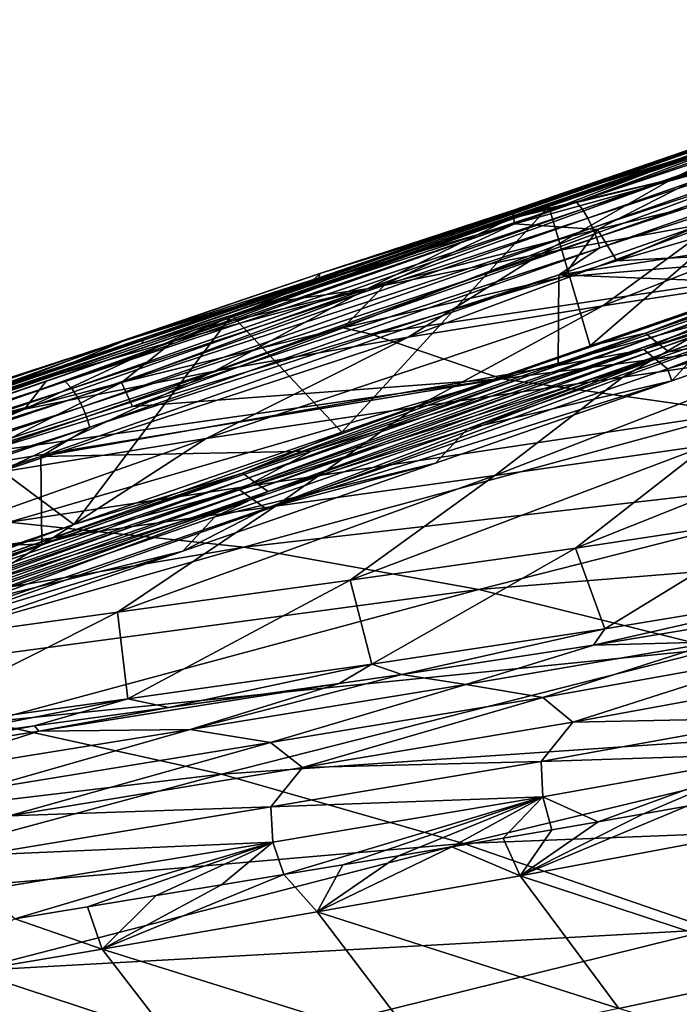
# Model space of a CAD drawing. Header units: metres. Extents: x -92 to 264, y -100 to 50.
# Tile 506 of 656: x 172.77 to 176.84, y 14.53 to 20.6. Entities that reach past the tile are written whole.
import ezdxf

# ---------------------------------------------------------------- set-up
doc = ezdxf.new("R2010")
doc.units = ezdxf.units.M
doc.layers.add('solid_21062050_01', color=7, linetype='CONTINUOUS')

msp = doc.modelspace()

# ---------------------------------------------------------------- linework, layer by layer
at = {"layer": 'solid_21062050_01'}
for points in [[(177.996262, 20.141331, 121.017593), (176.203979, 19.475645, 121.649704), (179.41748, 20.599648, 120.727028)], [(179.450256, 20.555368, 120.796188), (179.41748, 20.599648, 120.727028), (176.203979, 19.475645, 121.649704)], [(179.450256, 20.555368, 120.796188), (176.203979, 19.475645, 121.649704), (176.240936, 19.431938, 121.717102)], [(179.450256, 20.555368, 120.796188), (176.240936, 19.431938, 121.717102), (179.48111, 20.500364, 120.843414)], [(176.240936, 19.431938, 121.717102), (176.27478, 19.377371, 121.762756), (179.48111, 20.500364, 120.843414)], [(179.48111, 20.500364, 120.843414), (176.27478, 19.377371, 121.762756), (179.508209, 20.440619, 120.869499)], [(176.27478, 19.377371, 121.762756), (176.303665, 19.317921, 121.78756), (179.508209, 20.440619, 120.869499)], [(179.508209, 20.440619, 120.869499), (176.303665, 19.317921, 121.78756), (179.531616, 20.379944, 120.87986)], [(176.303665, 19.317921, 121.78756), (176.327972, 19.257429, 121.796875), (179.531616, 20.379944, 120.87986)], [(179.531616, 20.379944, 120.87986), (176.327972, 19.257429, 121.796875), (179.552536, 20.316265, 120.876366)], [(176.327972, 19.257429, 121.796875), (176.349014, 19.193842, 121.792526), (179.552536, 20.316265, 120.876366)], [(179.552536, 20.316265, 120.876366), (176.349014, 19.193842, 121.792526), (179.00618, 20.049667, 121.001266)], [(178.443573, 20.224987, 119.298416), (176.792114, 19.616396, 119.871674), (177.534332, 19.985567, 121.077148)], [(178.443573, 20.224987, 119.298416), (177.803085, 19.83161, 118.16024), (176.792114, 19.616396, 119.871674)], [(176.034134, 19.448847, 122.268921), (178.096497, 20.150564, 121.628586), (176.288467, 18.590319, 121.84462)], [(177.079849, 19.82719, 121.970596), (178.096497, 20.150564, 121.628586), (176.034134, 19.448847, 122.268921)], [(178.096497, 20.150564, 121.628586), (177.730652, 19.090008, 121.398369), (176.288467, 18.590319, 121.84462)], [(177.996262, 20.141331, 121.017593), (174.604996, 18.947565, 122.097771), (176.203979, 19.475645, 121.649704)], [(175.794647, 19.372679, 121.606987), (174.604996, 18.947565, 122.097771), (177.996262, 20.141331, 121.017593)], [(175.86412, 19.397186, 121.584534), (175.794647, 19.372679, 121.606987), (177.996262, 20.141331, 121.017593)], [(177.534332, 19.985567, 121.077148), (175.86412, 19.397186, 121.584534), (177.996262, 20.141331, 121.017593)], [(179.00618, 20.049667, 121.001266), (176.096329, 19.026602, 121.857422), (178.992661, 19.46431, 120.795792)], [(176.349014, 19.193842, 121.792526), (176.096329, 19.026602, 121.857422), (179.00618, 20.049667, 121.001266)], [(176.792114, 19.616396, 119.871674), (175.86412, 19.397186, 121.584534), (177.534332, 19.985567, 121.077148)], [(177.089035, 19.849586, 122.024971), (177.079849, 19.82719, 121.970596), (173.526947, 18.604893, 123.201477)], [(173.538925, 18.630014, 123.254082), (177.089035, 19.849586, 122.024971), (173.526947, 18.604893, 123.201477)], [(173.538925, 18.630014, 123.254082), (176.267319, 19.575367, 122.343521), (177.089035, 19.849586, 122.024971)], [(177.17337, 19.885401, 122.058891), (176.267319, 19.575367, 122.343521), (176.975815, 19.823578, 122.589043)], [(177.089035, 19.849586, 122.024971), (176.267319, 19.575367, 122.343521), (177.17337, 19.885401, 122.058891)], [(173.526947, 18.604893, 123.201477), (177.079849, 19.82719, 121.970596), (174.081146, 18.779396, 122.961792)], [(177.079849, 19.82719, 121.970596), (176.034134, 19.448847, 122.268921), (174.081146, 18.779396, 122.961792)], [(176.975815, 19.823578, 122.589043), (175.811295, 19.424545, 124.41922), (176.996704, 19.792116, 124.592186)], [(176.975815, 19.823578, 122.589043), (175.85762, 19.434706, 122.477859), (175.811295, 19.424545, 124.41922)], [(176.996704, 19.792116, 124.592186), (175.811295, 19.424545, 124.41922), (175.8228, 19.342424, 126.490387)], [(176.996704, 19.792116, 124.592186), (175.8228, 19.342424, 126.490387), (177.086319, 19.691771, 126.730591)], [(176.267319, 19.575367, 122.343521), (175.85762, 19.434706, 122.477859), (176.975815, 19.823578, 122.589043)], [(177.803085, 19.83161, 118.16024), (177.077042, 19.356926, 117.413521), (175.990982, 19.159637, 119.026855)], [(176.792114, 19.616396, 119.871674), (177.803085, 19.83161, 118.16024), (175.990982, 19.159637, 119.026855)], [(177.086319, 19.691771, 126.730591), (175.8228, 19.342424, 126.490387), (176.333664, 19.307241, 128.791397)], [(177.086319, 19.691771, 126.730591), (176.333664, 19.307241, 128.791397), (177.63504, 19.621943, 129.086868)], [(176.792114, 19.616396, 119.871674), (174.915802, 18.941307, 120.646469), (175.794647, 19.372679, 121.606987)], [(176.792114, 19.616396, 119.871674), (175.990982, 19.159637, 119.026855), (174.915802, 18.941307, 120.646469)], [(176.792114, 19.616396, 119.871674), (175.794647, 19.372679, 121.606987), (175.86412, 19.397186, 121.584534)], [(176.4534, 19.113392, 130.921219), (177.63504, 19.621943, 129.086868), (176.333664, 19.307241, 128.791397)], [(176.4534, 19.113392, 130.921219), (178.030075, 19.573257, 130.382294), (177.63504, 19.621943, 129.086868)], [(173.538925, 18.630014, 123.254082), (175.85762, 19.434706, 122.477859), (176.267319, 19.575367, 122.343521)], [(178.157593, 19.538685, 115.790405), (177.552856, 19.018223, 115.197998), (176.367477, 18.836969, 116.81131)], [(177.077042, 19.356926, 117.413521), (178.157593, 19.538685, 115.790405), (176.367477, 18.836969, 116.81131)], [(178.804596, 19.236593, 134.252319), (178.030075, 19.573257, 130.382294), (176.4534, 19.113392, 130.921219)], [(174.604996, 18.947565, 122.097771), (173.053635, 18.370285, 122.775597), (176.203979, 19.475645, 121.649704)], [(176.240936, 19.431938, 121.717102), (176.203979, 19.475645, 121.649704), (173.053635, 18.370285, 122.775597)], [(176.240936, 19.431938, 121.717102), (173.053635, 18.370285, 122.775597), (173.094421, 18.327135, 122.841118)], [(176.240936, 19.431938, 121.717102), (173.094421, 18.327135, 122.841118), (176.27478, 19.377371, 121.762756)], [(173.538925, 18.630014, 123.254082), (175.41893, 19.283951, 122.626434), (175.85762, 19.434706, 122.477859)], [(174.081146, 18.779396, 122.961792), (176.034134, 19.448847, 122.268921), (174.758499, 18.057905, 122.368156)], [(175.811295, 19.424545, 124.41922), (174.556915, 18.972319, 126.238945), (175.8228, 19.342424, 126.490387)], [(175.811295, 19.424545, 124.41922), (174.62413, 19.036766, 124.238495), (174.556915, 18.972319, 126.238945)], [(175.85762, 19.434706, 122.477859), (174.62413, 19.036766, 124.238495), (175.811295, 19.424545, 124.41922)], [(175.85762, 19.434706, 122.477859), (175.41893, 19.283951, 122.626434), (174.62413, 19.036766, 124.238495)], [(176.034134, 19.448847, 122.268921), (176.288467, 18.590319, 121.84462), (174.758499, 18.057905, 122.368156)], [(176.096329, 19.026602, 121.857422), (177.544357, 18.969969, 121.204712), (178.992661, 19.46431, 120.795792)], [(176.664963, 18.639496, 121.90509), (176.629395, 18.668505, 121.82457), (178.927582, 19.460321, 121.147911)], [(178.927582, 19.460321, 121.147911), (176.629395, 18.668505, 121.82457), (177.730652, 19.090008, 121.398369)], [(178.959641, 19.430847, 121.229729), (176.664963, 18.639496, 121.90509), (178.927582, 19.460321, 121.147911)], [(176.700516, 18.610487, 121.985619), (176.664963, 18.639496, 121.90509), (178.959641, 19.430847, 121.229729)], [(178.991684, 19.401371, 121.311546), (176.700516, 18.610487, 121.985619), (178.959641, 19.430847, 121.229729)], [(173.094421, 18.327135, 122.841118), (173.130615, 18.272863, 122.885292), (176.27478, 19.377371, 121.762756)], [(176.27478, 19.377371, 121.762756), (173.130615, 18.272863, 122.885292), (176.303665, 19.317921, 121.78756)], [(175.794647, 19.372679, 121.606987), (174.332932, 18.858263, 122.106323), (174.604996, 18.947565, 122.097771)], [(174.915802, 18.941307, 120.646469), (174.332932, 18.858263, 122.106323), (175.794647, 19.372679, 121.606987)], [(177.077042, 19.356926, 117.413521), (176.367477, 18.836969, 116.81131), (175.167999, 18.643822, 118.396996)], [(175.990982, 19.159637, 119.026855), (177.077042, 19.356926, 117.413521), (175.167999, 18.643822, 118.396996)], [(178.921585, 19.358578, 120.99826), (176.618912, 18.566683, 121.674454), (178.986832, 19.298706, 121.164536)], [(177.544357, 18.969969, 121.204712), (176.618912, 18.566683, 121.674454), (178.921585, 19.358578, 120.99826)], [(176.736771, 18.581718, 122.065918), (176.700516, 18.610487, 121.985619), (178.991684, 19.401371, 121.311546)], [(179.024338, 19.372099, 121.393204), (176.736771, 18.581718, 122.065918), (178.991684, 19.401371, 121.311546)], [(179.024338, 19.372099, 121.393204), (176.773148, 18.552994, 122.146187), (176.736771, 18.581718, 122.065918)], [(179.024338, 19.372099, 121.393204), (179.057098, 19.342865, 121.474831), (176.773148, 18.552994, 122.146187)], [(173.130615, 18.272863, 122.885292), (173.160522, 18.21348, 122.909035), (176.303665, 19.317921, 121.78756)], [(176.303665, 19.317921, 121.78756), (173.160522, 18.21348, 122.909035), (176.327972, 19.257429, 121.796875)], [(175.8228, 19.342424, 126.490387), (173.722198, 18.61821, 128.156601), (175.029114, 18.972801, 128.481064)], [(175.8228, 19.342424, 126.490387), (174.556915, 18.972319, 126.238945), (173.722198, 18.61821, 128.156601)], [(176.333664, 19.307241, 128.791397), (174.766464, 18.70014, 130.656754), (176.12233, 19.015537, 131.034027)], [(176.333664, 19.307241, 128.791397), (175.029114, 18.972801, 128.481064), (174.766464, 18.70014, 130.656754)], [(175.8228, 19.342424, 126.490387), (175.029114, 18.972801, 128.481064), (176.333664, 19.307241, 128.791397)], [(176.4534, 19.113392, 130.921219), (176.333664, 19.307241, 128.791397), (176.12233, 19.015537, 131.034027)], [(176.618912, 18.566683, 121.674454), (176.691299, 18.507761, 121.838081), (178.986832, 19.298706, 121.164536)], [(178.986832, 19.298706, 121.164536), (176.691299, 18.507761, 121.838081), (176.764893, 18.449261, 122.001328)], [(178.986832, 19.298706, 121.164536), (176.764893, 18.449261, 122.001328), (179.053116, 19.239191, 121.330521)], [(176.773148, 18.552994, 122.146187), (179.057098, 19.342865, 121.474831), (176.98941, 18.587368, 122.168404)], [(173.160522, 18.21348, 122.909035), (173.18486, 18.152893, 122.917633), (176.327972, 19.257429, 121.796875)], [(176.327972, 19.257429, 121.796875), (173.18486, 18.152893, 122.917633), (176.349014, 19.193842, 121.792526)], [(173.538925, 18.630014, 123.254082), (174.616394, 19.008146, 122.909538), (175.41893, 19.283951, 122.626434)], [(175.41893, 19.283951, 122.626434), (174.616394, 19.008146, 122.909538), (174.62413, 19.036766, 124.238495)], [(178.804596, 19.236593, 134.252319), (176.12233, 19.015537, 131.034027), (174.938629, 18.662416, 131.43544)], [(175.743607, 18.386915, 135.319931), (178.804596, 19.236593, 134.252319), (174.938629, 18.662416, 131.43544)], [(180.274536, 18.970448, 137.833664), (178.804596, 19.236593, 134.252319), (175.743607, 18.386915, 135.319931)], [(178.804596, 19.236593, 134.252319), (176.4534, 19.113392, 130.921219), (176.12233, 19.015537, 131.034027)], [(178.197617, 18.862965, 121.753105), (179.053116, 19.239191, 121.330521), (176.764893, 18.449261, 122.001328)], [(173.18486, 18.152893, 122.917633), (173.205048, 18.089062, 122.912834), (176.349014, 19.193842, 121.792526)], [(176.349014, 19.193842, 121.792526), (173.205048, 18.089062, 122.912834), (176.096329, 19.026602, 121.857422)], [(178.705322, 19.192974, 113.537247), (177.731171, 18.577545, 113.693825), (176.490585, 18.397764, 115.311989)], [(177.552856, 19.018223, 115.197998), (178.705322, 19.192974, 113.537247), (176.490585, 18.397764, 115.311989)], [(175.990982, 19.159637, 119.026855), (175.167999, 18.643822, 118.396996), (173.97348, 18.433243, 119.971931)], [(174.915802, 18.941307, 120.646469), (175.990982, 19.159637, 119.026855), (173.97348, 18.433243, 119.971931)], [(176.629395, 18.668505, 121.82457), (176.288467, 18.590319, 121.84462), (177.730652, 19.090008, 121.398369)], [(176.096329, 19.026602, 121.857422), (172.904724, 17.907635, 123.01638), (176.09256, 18.46804, 121.658035)], [(173.205048, 18.089062, 122.912834), (172.904724, 17.907635, 123.01638), (176.096329, 19.026602, 121.857422)], [(174.616394, 19.008146, 122.909538), (173.108902, 18.492079, 123.484261), (173.435425, 18.628529, 124.05024)], [(173.538925, 18.630014, 123.254082), (173.108902, 18.492079, 123.484261), (174.616394, 19.008146, 122.909538)], [(174.62413, 19.036766, 124.238495), (173.28923, 18.581104, 125.976776), (174.556915, 18.972319, 126.238945)], [(174.62413, 19.036766, 124.238495), (173.435425, 18.628529, 124.05024), (173.28923, 18.581104, 125.976776)], [(174.616394, 19.008146, 122.909538), (173.435425, 18.628529, 124.05024), (174.62413, 19.036766, 124.238495)], [(174.938629, 18.662416, 131.43544), (176.12233, 19.015537, 131.034027), (174.766464, 18.70014, 130.656754)], [(177.552856, 19.018223, 115.197998), (176.490585, 18.397764, 115.311989), (175.214493, 18.213139, 116.871803)], [(176.367477, 18.836969, 116.81131), (177.552856, 19.018223, 115.197998), (175.214493, 18.213139, 116.871803)], [(176.096329, 19.026602, 121.857422), (176.09256, 18.46804, 121.658035), (177.544357, 18.969969, 121.204712)], [(174.604996, 18.947565, 122.097771), (171.286697, 17.802031, 123.418236), (173.053635, 18.370285, 122.775597)], [(171.62207, 17.921545, 123.173668), (171.286697, 17.802031, 123.418236), (174.604996, 18.947565, 122.097771)], [(171.67012, 17.937859, 123.153038), (171.62207, 17.921545, 123.173668), (174.604996, 18.947565, 122.097771)], [(172.937973, 18.37237, 122.631477), (171.67012, 17.937859, 123.153038), (174.604996, 18.947565, 122.097771)], [(174.556915, 18.972319, 126.238945), (172.413696, 18.243057, 127.818733), (173.722198, 18.61821, 128.156601)], [(174.556915, 18.972319, 126.238945), (173.28923, 18.581104, 125.976776), (172.413696, 18.243057, 127.818733)], [(174.915802, 18.941307, 120.646469), (172.802948, 18.199701, 121.552986), (173.850601, 18.689493, 122.282204)], [(174.915802, 18.941307, 120.646469), (173.97348, 18.433243, 119.971931), (172.802948, 18.199701, 121.552986)], [(173.850601, 18.689493, 122.282204), (172.937973, 18.37237, 122.631477), (174.604996, 18.947565, 122.097771)], [(175.029114, 18.972801, 128.481064), (173.400299, 18.363251, 130.257904), (174.766464, 18.70014, 130.656754)], [(175.029114, 18.972801, 128.481064), (173.722198, 18.61821, 128.156601), (173.400299, 18.363251, 130.257904)], [(174.332932, 18.858263, 122.106323), (173.850601, 18.689493, 122.282204), (174.604996, 18.947565, 122.097771)], [(174.915802, 18.941307, 120.646469), (173.850601, 18.689493, 122.282204), (174.332932, 18.858263, 122.106323)], [(180.274536, 18.970448, 137.833664), (175.743607, 18.386915, 135.319931), (177.201767, 18.179844, 138.905563)], [(177.544357, 18.969969, 121.204712), (176.09256, 18.46804, 121.658035), (176.618912, 18.566683, 121.674454)], [(176.367477, 18.836969, 116.81131), (175.214493, 18.213139, 116.871803), (173.92337, 18.018711, 118.393066)], [(175.167999, 18.643822, 118.396996), (176.367477, 18.836969, 116.81131), (173.92337, 18.018711, 118.393066)], [(176.792435, 18.37468, 122.17878), (178.197617, 18.862965, 121.753105), (176.764893, 18.449261, 122.001328)], [(176.98941, 18.587368, 122.168404), (178.197617, 18.862965, 121.753105), (176.792435, 18.37468, 122.17878)], [(172.224426, 18.147367, 123.705612), (174.081146, 18.779396, 122.961792), (173.108322, 17.488522, 122.995583)], [(173.526947, 18.604893, 123.201477), (174.081146, 18.779396, 122.961792), (172.224426, 18.147367, 123.705612)], [(174.081146, 18.779396, 122.961792), (174.758499, 18.057905, 122.368156), (173.108322, 17.488522, 122.995583)], [(172.802948, 18.199701, 121.552986), (172.937973, 18.37237, 122.631477), (173.850601, 18.689493, 122.282204)], [(173.468765, 18.2173, 131.931427), (174.766464, 18.70014, 130.656754), (173.400299, 18.363251, 130.257904)], [(173.468765, 18.2173, 131.931427), (174.938629, 18.662416, 131.43544), (174.766464, 18.70014, 130.656754)], [(173.538925, 18.630014, 123.254082), (173.526947, 18.604893, 123.201477), (170.063538, 17.4375, 124.70697)], [(170.079193, 17.464262, 124.757774), (173.538925, 18.630014, 123.254082), (170.063538, 17.4375, 124.70697)], [(170.079193, 17.464262, 124.757774), (173.108902, 18.492079, 123.484261), (173.538925, 18.630014, 123.254082)], [(173.435425, 18.628529, 124.05024), (172.020264, 18.168434, 125.704384), (173.28923, 18.581104, 125.976776)], [(173.435425, 18.628529, 124.05024), (172.235321, 18.19537, 123.843864), (172.020264, 18.168434, 125.704384)], [(173.108902, 18.492079, 123.484261), (172.235321, 18.19537, 123.843864), (173.435425, 18.628529, 124.05024)], [(175.167999, 18.643822, 118.396996), (173.92337, 18.018711, 118.393066), (172.637909, 17.809385, 119.892365)], [(173.97348, 18.433243, 119.971931), (175.167999, 18.643822, 118.396996), (172.637909, 17.809385, 119.892365)], [(175.743607, 18.386915, 135.319931), (174.938629, 18.662416, 131.43544), (173.468765, 18.2173, 131.931427)], [(174.185883, 17.776773, 122.763412), (174.146545, 17.805214, 122.684464), (176.629395, 18.668505, 121.82457)], [(176.629395, 18.668505, 121.82457), (174.146545, 17.805214, 122.684464), (176.288467, 18.590319, 121.84462)], [(176.664963, 18.639496, 121.90509), (174.185883, 17.776773, 122.763412), (176.629395, 18.668505, 121.82457)], [(174.225235, 17.748331, 122.842361), (174.185883, 17.776773, 122.763412), (176.664963, 18.639496, 121.90509)], [(176.700516, 18.610487, 121.985619), (174.225235, 17.748331, 122.842361), (176.664963, 18.639496, 121.90509)], [(170.063538, 17.4375, 124.70697), (173.526947, 18.604893, 123.201477), (170.435837, 17.548134, 124.506554)], [(173.526947, 18.604893, 123.201477), (172.224426, 18.147367, 123.705612), (170.435837, 17.548134, 124.506554)], [(173.28923, 18.581104, 125.976776), (171.104431, 17.846933, 127.468208), (172.413696, 18.243057, 127.818733)], [(173.28923, 18.581104, 125.976776), (172.020264, 18.168434, 125.704384), (171.104431, 17.846933, 127.468208)], [(173.722198, 18.61821, 128.156601), (172.032623, 18.005947, 129.842056), (173.400299, 18.363251, 130.257904)], [(173.722198, 18.61821, 128.156601), (172.413696, 18.243057, 127.818733), (172.032623, 18.005947, 129.842056)], [(176.618912, 18.566683, 121.674454), (174.127975, 17.702051, 122.536316), (176.691299, 18.507761, 121.838081)], [(174.571732, 17.940691, 122.183136), (174.127975, 17.702051, 122.536316), (176.618912, 18.566683, 121.674454)], [(174.146545, 17.805214, 122.684464), (174.758499, 18.057905, 122.368156), (176.288467, 18.590319, 121.84462)], [(174.265366, 17.720165, 122.921013), (174.225235, 17.748331, 122.842361), (176.700516, 18.610487, 121.985619)], [(176.736771, 18.581718, 122.065918), (174.265366, 17.720165, 122.921013), (176.700516, 18.610487, 121.985619)], [(176.736771, 18.581718, 122.065918), (174.305649, 17.692049, 122.999619), (174.265366, 17.720165, 122.921013)], [(176.736771, 18.581718, 122.065918), (176.773148, 18.552994, 122.146187), (174.305649, 17.692049, 122.999619)], [(176.09256, 18.46804, 121.658035), (174.571732, 17.940691, 122.183136), (176.618912, 18.566683, 121.674454)], [(175.533295, 18.078857, 122.648857), (176.98941, 18.587368, 122.168404), (176.792435, 18.37468, 122.17878)], [(176.773148, 18.552994, 122.146187), (176.98941, 18.587368, 122.168404), (175.533295, 18.078857, 122.648857)], [(177.731171, 18.577545, 113.693825), (177.011353, 17.977579, 113.531403), (175.701096, 17.791262, 115.112732)], [(176.490585, 18.397764, 115.311989), (177.731171, 18.577545, 113.693825), (175.701096, 17.791262, 115.112732)], [(174.127975, 17.702051, 122.536316), (174.208054, 17.644281, 122.696747), (176.691299, 18.507761, 121.838081)], [(176.691299, 18.507761, 121.838081), (174.208054, 17.644281, 122.696747), (174.28952, 17.586992, 122.856651)], [(176.691299, 18.507761, 121.838081), (174.28952, 17.586992, 122.856651), (176.764893, 18.449261, 122.001328)], [(174.305649, 17.692049, 122.999619), (176.773148, 18.552994, 122.146187), (175.533295, 18.078857, 122.648857)], [(170.079193, 17.464262, 124.757774), (172.235321, 18.19537, 123.843864), (173.108902, 18.492079, 123.484261)], [(172.904724, 17.907635, 123.01638), (174.571732, 17.940691, 122.183136), (176.09256, 18.46804, 121.658035)], [(176.792435, 18.37468, 122.17878), (176.764893, 18.449261, 122.001328), (174.28952, 17.586992, 122.856651)], [(173.97348, 18.433243, 119.971931), (172.637909, 17.809385, 119.892365), (171.378799, 17.580061, 121.386299)], [(172.802948, 18.199701, 121.552986), (173.97348, 18.433243, 119.971931), (171.378799, 17.580061, 121.386299)], [(175.743607, 18.386915, 135.319931), (172.536453, 17.931574, 132.244339), (172.028732, 17.774914, 132.41452)], [(172.708771, 17.50301, 136.354462), (175.743607, 18.386915, 135.319931), (172.028732, 17.774914, 132.41452)], [(175.743607, 18.386915, 135.319931), (173.468765, 18.2173, 131.931427), (172.536453, 17.931574, 132.244339)], [(177.201767, 18.179844, 138.905563), (175.743607, 18.386915, 135.319931), (172.708771, 17.50301, 136.354462)], [(176.490585, 18.397764, 115.311989), (175.701096, 17.791262, 115.112732), (174.349396, 17.602652, 116.619896)], [(175.214493, 18.213139, 116.871803), (176.490585, 18.397764, 115.311989), (174.349396, 17.602652, 116.619896)], [(171.286697, 17.802031, 123.418236), (169.97139, 17.32674, 124.120735), (173.053635, 18.370285, 122.775597)], [(173.094421, 18.327135, 122.841118), (173.053635, 18.370285, 122.775597), (169.97139, 17.32674, 124.120735)], [(173.094421, 18.327135, 122.841118), (169.97139, 17.32674, 124.120735), (170.015793, 17.284185, 124.184258)], [(173.094421, 18.327135, 122.841118), (170.015793, 17.284185, 124.184258), (173.130615, 18.272863, 122.885292)], [(172.802948, 18.199701, 121.552986), (171.67012, 17.937859, 123.153038), (172.937973, 18.37237, 122.631477)], [(173.400299, 18.363251, 130.257904), (172.032623, 18.005947, 129.842056), (172.536453, 17.931574, 132.244339)], [(173.468765, 18.2173, 131.931427), (173.400299, 18.363251, 130.257904), (172.536453, 17.931574, 132.244339)], [(175.336304, 17.866501, 122.665894), (176.792435, 18.37468, 122.17878), (174.28952, 17.586992, 122.856651)], [(175.533295, 18.078857, 122.648857), (176.792435, 18.37468, 122.17878), (175.336304, 17.866501, 122.665894)], [(170.015793, 17.284185, 124.184258), (170.054047, 17.230183, 124.227013), (173.130615, 18.272863, 122.885292)], [(173.130615, 18.272863, 122.885292), (170.054047, 17.230183, 124.227013), (173.160522, 18.21348, 122.909035)], [(170.054047, 17.230183, 124.227013), (170.084579, 17.170784, 124.249908), (173.160522, 18.21348, 122.909035)], [(173.160522, 18.21348, 122.909035), (170.084579, 17.170784, 124.249908), (173.18486, 18.152893, 122.917633)], [(175.214493, 18.213139, 116.871803), (174.349396, 17.602652, 116.619896), (172.977798, 17.407541, 118.074631)], [(173.92337, 18.018711, 118.393066), (175.214493, 18.213139, 116.871803), (172.977798, 17.407541, 118.074631)], [(170.084579, 17.170784, 124.249908), (170.108536, 17.109987, 124.25808), (173.18486, 18.152893, 122.917633)], [(173.18486, 18.152893, 122.917633), (170.108536, 17.109987, 124.25808), (173.205048, 18.089062, 122.912834)], [(172.802948, 18.199701, 121.552986), (170.162933, 17.32633, 122.889259), (171.67012, 17.937859, 123.153038)], [(172.802948, 18.199701, 121.552986), (171.378799, 17.580061, 121.386299), (170.162933, 17.32633, 122.889259)], [(172.224426, 18.147367, 123.705612), (173.108322, 17.488522, 122.995583), (171.384171, 16.902372, 123.724854)], [(177.201767, 18.179844, 138.905563), (172.708771, 17.50301, 136.354462), (174.154846, 17.350098, 139.945007)], [(177.201767, 18.179844, 138.905563), (174.154846, 17.350098, 139.945007), (178.664383, 17.867188, 142.449448)], [(178.25943, 18.165266, 111.841354), (177.518845, 17.544201, 111.853165), (176.198196, 17.344358, 113.523064)], [(177.011353, 17.977579, 113.531403), (178.25943, 18.165266, 111.841354), (176.198196, 17.344358, 113.523064)], [(170.108536, 17.109987, 124.25808), (170.127411, 17.045761, 124.253227), (173.205048, 18.089062, 122.912834)], [(173.205048, 18.089062, 122.912834), (170.127411, 17.045761, 124.253227), (172.904724, 17.907635, 123.01638)], [(173.92337, 18.018711, 118.393066), (172.977798, 17.407541, 118.074631), (171.608231, 17.201477, 119.492851)], [(172.637909, 17.809385, 119.892365), (173.92337, 18.018711, 118.393066), (171.608231, 17.201477, 119.492851)], [(174.146545, 17.805214, 122.684464), (173.108322, 17.488522, 122.995583), (174.758499, 18.057905, 122.368156)], [(173.976166, 17.536358, 123.217392), (175.533295, 18.078857, 122.648857), (175.336304, 17.866501, 122.665894)], [(174.305649, 17.692049, 122.999619), (175.533295, 18.078857, 122.648857), (173.976166, 17.536358, 123.217392)], [(177.011353, 17.977579, 113.531403), (176.198196, 17.344358, 113.523064), (174.80986, 17.147104, 115.069794)], [(175.701096, 17.791262, 115.112732), (177.011353, 17.977579, 113.531403), (174.80986, 17.147104, 115.069794)], [(170.127411, 17.045761, 124.253227), (171.181335, 17.320217, 123.749367), (172.904724, 17.907635, 123.01638)], [(172.904724, 17.907635, 123.01638), (171.181335, 17.320217, 123.749367), (172.909363, 17.368099, 122.819687)], [(172.904724, 17.907635, 123.01638), (172.909363, 17.368099, 122.819687), (174.571732, 17.940691, 122.183136)], [(174.571732, 17.940691, 122.183136), (172.909363, 17.368099, 122.819687), (174.127975, 17.702051, 122.536316)], [(173.779083, 17.324888, 123.24205), (175.336304, 17.866501, 122.665894), (174.28952, 17.586992, 122.856651)], [(173.976166, 17.536358, 123.217392), (175.336304, 17.866501, 122.665894), (173.779083, 17.324888, 123.24205)], [(174.154846, 17.350098, 139.945007), (175.602753, 17.089226, 143.490372), (178.664383, 17.867188, 142.449448)], [(178.664383, 17.867188, 142.449448), (175.602753, 17.089226, 143.490372), (180.142746, 17.456711, 145.990952)], [(171.549011, 16.874332, 123.840942), (171.505615, 16.902086, 123.763893), (174.146545, 17.805214, 122.684464)], [(174.146545, 17.805214, 122.684464), (171.505615, 16.902086, 123.763893), (173.108322, 17.488522, 122.995583)], [(174.185883, 17.776773, 122.763412), (171.549011, 16.874332, 123.840942), (174.146545, 17.805214, 122.684464)], [(171.592407, 16.846581, 123.917992), (171.549011, 16.874332, 123.840942), (174.185883, 17.776773, 122.763412)], [(174.225235, 17.748331, 122.842361), (171.592407, 16.846581, 123.917992), (174.185883, 17.776773, 122.763412)], [(175.701096, 17.791262, 115.112732), (174.80986, 17.147104, 115.069794), (173.375931, 16.949484, 116.528458)], [(174.349396, 17.602652, 116.619896), (175.701096, 17.791262, 115.112732), (173.375931, 16.949484, 116.528458)], [(171.636688, 16.819126, 123.994652), (171.592407, 16.846581, 123.917992), (174.225235, 17.748331, 122.842361)], [(174.265366, 17.720165, 122.921013), (171.636688, 16.819126, 123.994652), (174.225235, 17.748331, 122.842361)], [(174.265366, 17.720165, 122.921013), (171.681137, 16.791727, 124.071236), (171.636688, 16.819126, 123.994652)], [(174.265366, 17.720165, 122.921013), (174.305649, 17.692049, 122.999619), (171.681137, 16.791727, 124.071236)], [(174.127975, 17.702051, 122.536316), (171.476364, 16.795767, 123.619507), (174.208054, 17.644281, 122.696747)], [(172.909363, 17.368099, 122.819687), (171.476364, 16.795767, 123.619507), (174.127975, 17.702051, 122.536316)], [(171.681137, 16.791727, 124.071236), (174.305649, 17.692049, 122.999619), (172.309067, 16.962723, 123.893394)], [(174.305649, 17.692049, 122.999619), (173.976166, 17.536358, 123.217392), (172.309067, 16.962723, 123.893394)], [(171.476364, 16.795767, 123.619507), (171.564651, 16.739386, 123.776077), (174.208054, 17.644281, 122.696747)], [(174.208054, 17.644281, 122.696747), (171.564651, 16.739386, 123.776077), (171.654495, 16.683531, 123.931961)], [(174.208054, 17.644281, 122.696747), (171.654495, 16.683531, 123.931961), (174.28952, 17.586992, 122.856651)], [(174.349396, 17.602652, 116.619896), (173.375931, 16.949484, 116.528458), (171.919342, 16.748047, 117.922142)], [(172.977798, 17.407541, 118.074631), (174.349396, 17.602652, 116.619896), (171.919342, 16.748047, 117.922142)], [(173.779083, 17.324888, 123.24205), (174.28952, 17.586992, 122.856651), (171.654495, 16.683531, 123.931961)], [(172.309067, 16.962723, 123.893394), (173.976166, 17.536358, 123.217392), (173.779083, 17.324888, 123.24205)], [(176.198196, 17.344358, 113.523064), (177.518845, 17.544201, 111.853165), (176.378784, 16.845966, 112.381523)], [(177.518845, 17.544201, 111.853165), (177.722763, 17.067823, 110.588722), (176.378784, 16.845966, 112.381523)], [(174.154846, 17.350098, 139.945007), (172.708771, 17.50301, 136.354462), (169.697128, 16.592678, 137.359146)], [(171.505615, 16.902086, 123.763893), (171.384171, 16.902372, 123.724854), (173.108322, 17.488522, 122.995583)], [(175.602753, 17.089226, 143.490372), (177.068634, 16.724937, 147.03862), (180.142746, 17.456711, 145.990952)], [(172.977798, 17.407541, 118.074631), (171.919342, 16.748047, 117.922142), (170.46347, 16.53903, 119.266296)], [(171.608231, 17.201477, 119.492851), (172.977798, 17.407541, 118.074631), (170.46347, 16.53903, 119.266296)], [(172.909363, 17.368099, 122.819687), (171.16684, 16.777571, 123.562256), (171.476364, 16.795767, 123.619507)], [(171.181335, 17.320217, 123.749367), (171.16684, 16.777571, 123.562256), (172.909363, 17.368099, 122.819687)], [(174.154846, 17.350098, 139.945007), (169.697128, 16.592678, 137.359146), (171.130981, 16.486662, 140.954834)], [(174.154846, 17.350098, 139.945007), (171.130981, 16.486662, 140.954834), (175.602753, 17.089226, 143.490372)], [(172.097046, 16.747408, 123.93306), (173.779083, 17.324888, 123.24205), (171.654495, 16.683531, 123.931961)], [(172.309067, 16.962723, 123.893394), (173.779083, 17.324888, 123.24205), (172.097046, 16.747408, 123.93306)], [(174.80986, 17.147104, 115.069794), (176.198196, 17.344358, 113.523064), (174.943192, 16.629236, 114.007874)], [(176.198196, 17.344358, 113.523064), (176.378784, 16.845966, 112.381523), (174.943192, 16.629236, 114.007874)], [(173.375931, 16.949484, 116.528458), (174.80986, 17.147104, 115.069794), (173.440369, 16.415417, 115.505066)], [(174.80986, 17.147104, 115.069794), (174.943192, 16.629236, 114.007874), (173.440369, 16.415417, 115.505066)], [(171.130981, 16.486662, 140.954834), (172.564972, 16.27212, 144.507034), (175.602753, 17.089226, 143.490372)], [(175.602753, 17.089226, 143.490372), (172.564972, 16.27212, 144.507034), (177.068634, 16.724937, 147.03862)], [(176.309799, 16.745602, 112.313301), (176.378784, 16.845966, 112.381523), (177.722763, 17.067823, 110.588722)], [(177.315094, 16.912039, 111.009674), (176.309799, 16.745602, 112.313301), (177.722763, 17.067823, 110.588722)], [(173.375931, 16.949484, 116.528458), (173.440369, 16.415417, 115.505066), (171.894928, 16.202196, 116.90789)], [(171.919342, 16.748047, 117.922142), (173.375931, 16.949484, 116.528458), (171.894928, 16.202196, 116.90789)], [(177.064529, 16.766689, 111.194313), (176.309799, 16.745602, 112.313301), (177.315094, 16.912039, 111.009674)], [(175.127655, 16.5653, 113.664528), (174.943192, 16.629236, 114.007874), (176.378784, 16.845966, 112.381523)], [(176.309799, 16.745602, 112.313301), (175.127655, 16.5653, 113.664528), (176.378784, 16.845966, 112.381523)], [(175.522141, 16.502451, 113.067535), (175.127655, 16.5653, 113.664528), (176.309799, 16.745602, 112.313301)], [(177.064529, 16.766689, 111.194313), (175.522141, 16.502451, 113.067535), (176.309799, 16.745602, 112.313301)], [(175.997696, 16.424223, 112.380783), (175.522141, 16.502451, 113.067535), (177.064529, 16.766689, 111.194313)], [(177.500778, 16.691969, 110.424309), (175.997696, 16.424223, 112.380783), (177.064529, 16.766689, 111.194313)], [(172.564972, 16.27212, 144.507034), (174.017822, 15.950504, 148.065933), (177.068634, 16.724937, 147.03862)], [(177.068634, 16.724937, 147.03862), (174.017822, 15.950504, 148.065933), (178.56871, 16.261379, 150.637833)], [(176.181061, 16.271976, 112.066345), (175.997696, 16.424223, 112.380783), (177.500778, 16.691969, 110.424309)], [(177.662781, 16.541498, 110.075577), (176.181061, 16.271976, 112.066345), (177.500778, 16.691969, 110.424309)], [(173.692459, 16.361355, 115.121773), (173.440369, 16.415417, 115.505066), (174.943192, 16.629236, 114.007874)], [(174.742676, 16.50943, 114.072342), (173.692459, 16.361355, 115.121773), (174.943192, 16.629236, 114.007874)], [(175.127655, 16.5653, 113.664528), (174.742676, 16.50943, 114.072342), (174.943192, 16.629236, 114.007874)], [(173.823364, 16.226677, 114.803925), (174.742676, 16.50943, 114.072342), (175.127655, 16.5653, 113.664528)], [(175.522141, 16.502451, 113.067535), (173.823364, 16.226677, 114.803925), (175.127655, 16.5653, 113.664528)], [(172.891022, 16.216476, 115.819435), (173.692459, 16.361355, 115.121773), (174.742676, 16.50943, 114.072342)], [(173.823364, 16.226677, 114.803925), (172.891022, 16.216476, 115.819435), (174.742676, 16.50943, 114.072342)], [(174.319504, 16.145792, 114.193764), (173.823364, 16.226677, 114.803925), (175.522141, 16.502451, 113.067535)], [(175.997696, 16.424223, 112.380783), (174.319504, 16.145792, 114.193764), (175.522141, 16.502451, 113.067535)], [(177.477341, 16.297562, 110.307854), (176.181061, 16.271976, 112.066345), (177.662781, 16.541498, 110.075577)], [(171.9552, 16.124008, 116.709251), (171.894928, 16.202196, 116.90789), (173.440369, 16.415417, 115.505066)], [(172.865921, 16.247843, 115.896088), (171.9552, 16.124008, 116.709251), (173.440369, 16.415417, 115.505066)], [(173.692459, 16.361355, 115.121773), (172.865921, 16.247843, 115.896088), (173.440369, 16.415417, 115.505066)], [(174.516769, 15.992025, 113.91201), (174.319504, 16.145792, 114.193764), (175.997696, 16.424223, 112.380783)], [(176.181061, 16.271976, 112.066345), (174.516769, 15.992025, 113.91201), (175.997696, 16.424223, 112.380783)], [(172.891022, 16.216476, 115.819435), (172.865921, 16.247843, 115.896088), (173.692459, 16.361355, 115.121773)], [(172.564972, 16.27212, 144.507034), (169.549164, 15.419226, 145.501938), (174.017822, 15.950504, 148.065933)], [(174.017822, 15.950504, 148.065933), (175.508194, 15.523167, 151.681671), (178.56871, 16.261379, 150.637833)], [(175.986877, 16.028782, 112.265823), (174.516769, 15.992025, 113.91201), (176.181061, 16.271976, 112.066345)], [(178.56871, 16.261379, 150.637833), (175.508194, 15.523167, 151.681671), (180.110687, 15.704626, 154.314468)], [(177.477341, 16.297562, 110.307854), (175.986877, 16.028782, 112.265823), (176.181061, 16.271976, 112.066345)], [(177.486786, 16.079079, 110.332191), (175.986877, 16.028782, 112.265823), (177.477341, 16.297562, 110.307854)], [(170.95845, 15.903492, 117.433334), (171.9552, 16.124008, 116.709251), (172.865921, 16.247843, 115.896088)], [(172.891022, 16.216476, 115.819435), (170.95845, 15.903492, 117.433334), (172.865921, 16.247843, 115.896088)], [(172.007507, 15.932415, 116.42234), (170.95845, 15.903492, 117.433334), (172.891022, 16.216476, 115.819435)], [(173.823364, 16.226677, 114.803925), (172.007507, 15.932415, 116.42234), (172.891022, 16.216476, 115.819435)], [(172.50592, 15.849873, 115.878296), (172.007507, 15.932415, 116.42234), (173.823364, 16.226677, 114.803925)], [(174.319504, 16.145792, 114.193764), (172.50592, 15.849873, 115.878296), (173.823364, 16.226677, 114.803925)], [(172.709488, 15.694991, 115.625885), (172.50592, 15.849873, 115.878296), (174.319504, 16.145792, 114.193764)], [(174.516769, 15.992025, 113.91201), (172.709488, 15.694991, 115.625885), (174.319504, 16.145792, 114.193764)], [(177.486786, 16.079079, 110.332191), (175.99678, 15.810442, 112.290146), (175.986877, 16.028782, 112.265823)], [(177.486786, 16.079079, 110.332191), (176.339066, 15.657841, 111.981506), (175.99678, 15.810442, 112.290146)], [(177.486786, 16.079079, 110.332191), (176.616806, 15.706718, 111.632118), (176.339066, 15.657841, 111.981506)], [(177.486786, 16.079079, 110.332191), (176.883667, 15.754403, 111.284409), (176.616806, 15.706718, 111.632118)], [(175.986877, 16.028782, 112.265823), (174.321426, 15.748955, 114.08255), (174.516769, 15.992025, 113.91201)], [(175.99678, 15.810442, 112.290146), (174.321426, 15.748955, 114.08255), (175.986877, 16.028782, 112.265823)], [(174.321426, 15.748955, 114.08255), (172.709488, 15.694991, 115.625885), (174.516769, 15.992025, 113.91201)], [(169.549164, 15.419226, 145.501938), (170.990036, 15.134302, 149.073441), (174.017822, 15.950504, 148.065933)], [(174.017822, 15.950504, 148.065933), (170.990036, 15.134302, 149.073441), (175.508194, 15.523167, 151.681671)], [(175.99678, 15.810442, 112.290146), (174.333267, 15.530834, 114.107613), (174.321426, 15.748955, 114.08255)], [(175.99678, 15.810442, 112.290146), (174.401428, 15.331626, 114.139153), (174.333267, 15.530834, 114.107613)], [(175.99678, 15.810442, 112.290146), (174.763947, 15.391503, 113.766365), (174.401428, 15.331626, 114.139153)], [(175.99678, 15.810442, 112.290146), (175.107956, 15.448533, 113.401085), (174.763947, 15.391503, 113.766365)], [(175.99678, 15.810442, 112.290146), (175.436874, 15.503569, 113.0401), (175.107956, 15.448533, 113.401085)], [(175.99678, 15.810442, 112.290146), (175.751831, 15.556889, 112.68261), (175.436874, 15.503569, 113.0401)], [(175.99678, 15.810442, 112.290146), (176.051605, 15.608098, 112.330711), (175.751831, 15.556889, 112.68261)], [(175.99678, 15.810442, 112.290146), (176.339066, 15.657841, 111.981506), (176.051605, 15.608098, 112.330711)], [(174.321426, 15.748955, 114.08255), (172.520538, 15.451347, 115.773117), (172.709488, 15.694991, 115.625885)], [(174.333267, 15.530834, 114.107613), (172.520538, 15.451347, 115.773117), (174.321426, 15.748955, 114.08255)], [(176.883667, 15.754403, 111.284409), (177.030914, 15.544844, 111.257233), (175.858185, 15.325109, 112.727982)], [(176.616806, 15.706718, 111.632118), (176.883667, 15.754403, 111.284409), (175.858185, 15.325109, 112.727982)], [(175.508194, 15.523167, 151.681671), (177.045349, 14.994247, 155.381348), (180.110687, 15.704626, 154.314468)], [(176.339066, 15.657841, 111.981506), (176.616806, 15.706718, 111.632118), (175.858185, 15.325109, 112.727982)], [(176.051605, 15.608098, 112.330711), (176.339066, 15.657841, 111.981506), (175.858185, 15.325109, 112.727982)], [(175.751831, 15.556889, 112.68261), (176.051605, 15.608098, 112.330711), (175.858185, 15.325109, 112.727982)], [(175.436874, 15.503569, 113.0401), (175.751831, 15.556889, 112.68261), (175.858185, 15.325109, 112.727982)], [(175.858185, 15.325109, 112.727982), (177.030914, 15.544844, 111.257233), (177.601822, 14.749818, 111.161751)], [(170.990036, 15.134302, 149.073441), (172.468262, 14.739789, 152.700226), (175.508194, 15.523167, 151.681671)], [(175.508194, 15.523167, 151.681671), (172.468262, 14.739789, 152.700226), (177.045349, 14.994247, 155.381348)], [(174.333267, 15.530834, 114.107613), (172.536102, 15.23362, 115.79985), (172.520538, 15.451347, 115.773117)], [(174.333267, 15.530834, 114.107613), (172.744812, 15.058775, 115.713715), (172.536102, 15.23362, 115.79985)], [(174.333267, 15.530834, 114.107613), (173.191589, 15.132603, 115.307068), (172.744812, 15.058775, 115.713715)], [(174.333267, 15.530834, 114.107613), (173.615463, 15.202273, 114.909935), (173.191589, 15.132603, 115.307068)], [(174.333267, 15.530834, 114.107613), (174.018219, 15.26843, 114.520996), (173.615463, 15.202273, 114.909935)], [(174.333267, 15.530834, 114.107613), (174.401428, 15.331626, 114.139153), (174.018219, 15.26843, 114.520996)], [(175.436874, 15.503569, 113.0401), (175.858185, 15.325109, 112.727982), (174.606476, 15.101645, 114.101624)], [(175.107956, 15.448533, 113.401085), (175.436874, 15.503569, 113.0401), (174.606476, 15.101645, 114.101624)], [(174.763947, 15.391503, 113.766365), (175.107956, 15.448533, 113.401085), (174.606476, 15.101645, 114.101624)], [(174.401428, 15.331626, 114.139153), (174.763947, 15.391503, 113.766365), (174.606476, 15.101645, 114.101624)], [(174.401428, 15.331626, 114.139153), (174.606476, 15.101645, 114.101624), (173.283005, 14.873362, 115.398766)], [(174.018219, 15.26843, 114.520996), (174.401428, 15.331626, 114.139153), (173.283005, 14.873362, 115.398766)], [(174.606476, 15.101645, 114.101624), (175.858185, 15.325109, 112.727982), (176.465515, 14.507895, 112.671539)], [(175.858185, 15.325109, 112.727982), (177.601822, 14.749818, 111.161751), (176.465515, 14.507895, 112.671539)], [(173.615463, 15.202273, 114.909935), (174.018219, 15.26843, 114.520996), (173.283005, 14.873362, 115.398766)], [(173.191589, 15.132603, 115.307068), (173.615463, 15.202273, 114.909935), (173.283005, 14.873362, 115.398766)], [(172.744812, 15.058775, 115.713715), (173.191589, 15.132603, 115.307068), (173.283005, 14.873362, 115.398766)], [(172.744812, 15.058775, 115.713715), (173.283005, 14.873362, 115.398766), (171.892838, 14.637767, 116.640518)], [(173.283005, 14.873362, 115.398766), (174.606476, 15.101645, 114.101624), (175.249573, 14.256506, 114.091118)], [(174.606476, 15.101645, 114.101624), (176.465515, 14.507895, 112.671539), (175.249573, 14.256506, 114.091118)], [(172.468262, 14.739789, 152.700226), (173.993134, 14.237987, 156.406845), (177.045349, 14.994247, 155.381348)], [(177.045349, 14.994247, 155.381348), (173.993134, 14.237987, 156.406845), (178.605347, 14.37777, 159.110275)], [(171.892838, 14.637767, 116.640518), (173.283005, 14.873362, 115.398766), (173.960617, 13.994352, 115.440819)], [(173.283005, 14.873362, 115.398766), (175.249573, 14.256506, 114.091118), (173.960617, 13.994352, 115.440819)], [(176.465515, 14.507895, 112.671539), (177.601822, 14.749818, 111.161751), (178.196472, 13.974317, 111.063972)], [(172.468262, 14.739789, 152.700226), (169.450394, 13.910292, 153.692657), (173.993134, 14.237987, 156.406845)], [(171.892838, 14.637767, 116.640518), (173.960617, 13.994352, 115.440819), (172.603928, 13.719321, 116.740791)]]:
    msp.add_3dface(points, dxfattribs=at)

doc.saveas('drawing.dxf')
